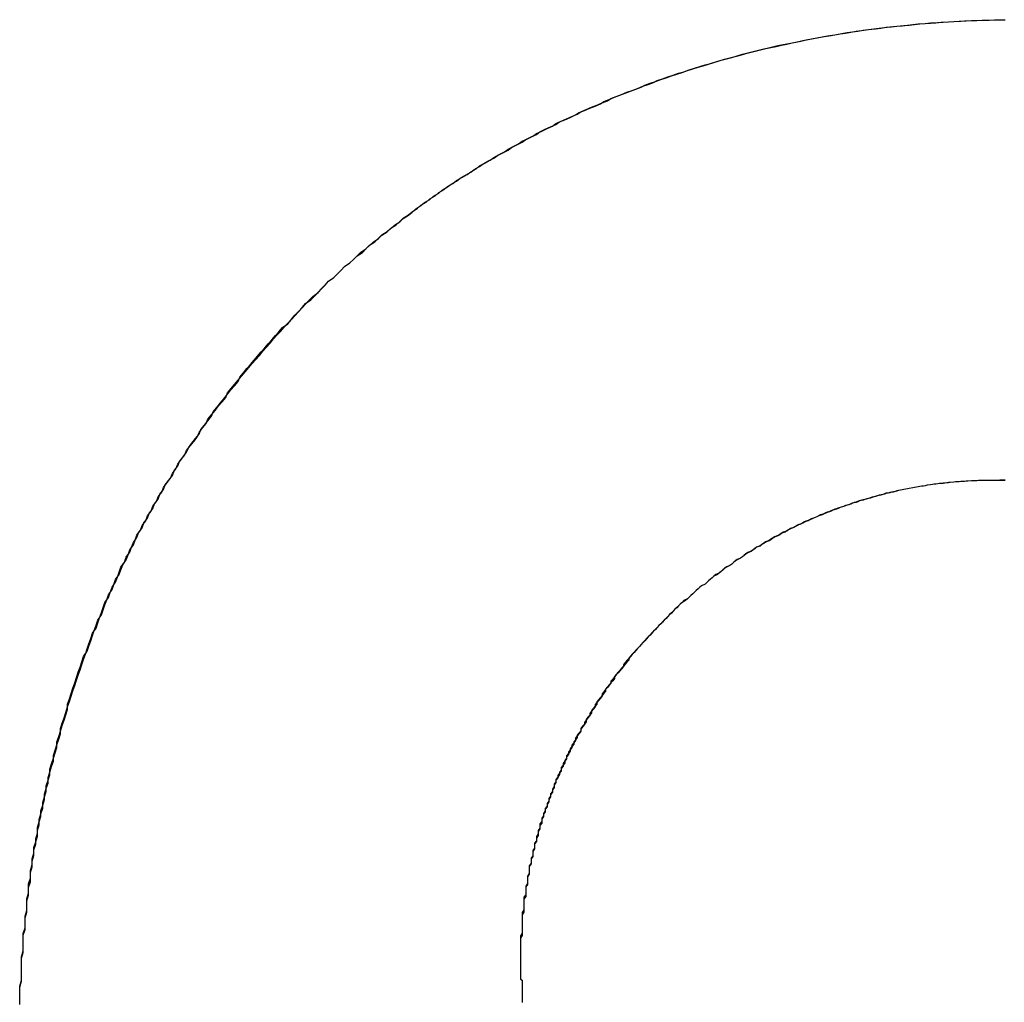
# Model space of a CAD drawing. Extents: x 1107 to 4046, y 937 to 3355.
# Tile 774 of 861: x 3052.236 to 3052.79, y 1750.831 to 1751.385. Entities that reach past the tile are written whole.
import ezdxf

# ---------------------------------------------------------------- set-up
doc = ezdxf.new("R2010")
doc.units = 0
doc.layers.add('KF_VIDA_L___C_LEFT', color=7, linetype='CONTINUOUS')

# ---------------------------------------------------------------- blocks, each defined once
blk = doc.blocks.new('KF_VIDA_L___C_LEFT')
at = {"layer": 'KF_VIDA_L___C_LEFT'}
for points in [[(162.932, 61.6173, 0), (162.932, 61.6206, 0), (162.932, 61.624, 0), (162.932, 61.6273, 0), (162.933, 61.6306, 0), (162.933, 61.6339, 0), (162.933, 61.6372, 0), (162.933, 61.6405, 0), (162.933, 61.6438, 0), (162.934, 61.6471, 0), (162.934, 61.6503, 0), (162.934, 61.6536, 0), (162.934, 61.6569, 0), (162.935, 61.6602, 0), (162.935, 61.6634, 0), (162.935, 61.6667, 0), (162.936, 61.6699, 0), (162.936, 61.6732, 0), (162.936, 61.6764, 0), (162.937, 61.6797, 0), (162.937, 61.6829, 0), (162.938, 61.6861, 0), (162.938, 61.6893, 0), (162.938, 61.6925, 0), (162.939, 61.6958, 0), (162.939, 61.699, 0), (162.94, 61.7022, 0), (162.94, 61.7053, 0), (162.941, 61.7085, 0), (162.942, 61.7117, 0), (162.942, 61.7149, 0), (162.943, 61.7181, 0), (162.943, 61.7212, 0), (162.944, 61.7244, 0), (162.945, 61.7275, 0), (162.945, 61.7307, 0), (162.946, 61.7338, 0), (162.947, 61.7369, 0), (162.947, 61.7401, 0), (162.948, 61.7432, 0), (162.949, 61.7463, 0), (162.949, 61.7494, 0), (162.95, 61.7525, 0), (162.951, 61.7556, 0), (162.952, 61.7587, 0), (162.953, 61.7617, 0), (162.953, 61.7648, 0), (162.954, 61.7679, 0), (162.955, 61.7709, 0), (162.956, 61.774, 0), (162.957, 61.777, 0), (162.958, 61.7801, 0), (162.959, 61.7831, 0), (162.959, 61.7861, 0), (162.96, 61.7891, 0), (162.961, 61.7921, 0), (162.962, 61.7951, 0), (162.963, 61.7981, 0), (162.964, 61.8011, 0), (162.965, 61.8041, 0), (162.966, 61.807, 0), (162.967, 61.81, 0), (162.968, 61.8129, 0), (162.97, 61.8159, 0), (162.971, 61.8188, 0), (162.972, 61.8217, 0), (162.973, 61.8247, 0), (162.974, 61.8276, 0), (162.975, 61.8305, 0), (162.976, 61.8334, 0), (162.978, 61.8363, 0), (162.979, 61.8391, 0), (162.98, 61.842, 0), (162.981, 61.8449, 0), (162.982, 61.8477, 0), (162.984, 61.8506, 0), (162.985, 61.8534, 0), (162.986, 61.8562, 0), (162.988, 61.859, 0), (162.989, 61.8618, 0), (162.99, 61.8646, 0), (162.992, 61.8674, 0), (162.993, 61.8702, 0), (162.994, 61.873, 0), (162.996, 61.8757, 0), (162.997, 61.8785, 0), (162.998, 61.8812, 0), (163, 61.884, 0), (163.001, 61.8867, 0), (163.003, 61.8894, 0), (163.004, 61.8921, 0), (163.006, 61.8948, 0), (163.007, 61.8975, 0), (163.009, 61.9002, 0), (163.01, 61.9028, 0), (163.012, 61.9055, 0), (163.013, 61.9081, 0), (163.015, 61.9108, 0), (163.017, 61.9134, 0), (163.018, 61.916, 0), (163.02, 61.9186, 0), (163.021, 61.9212, 0), (163.023, 61.9238, 0), (163.025, 61.9264, 0), (163.026, 61.9289, 0), (163.028, 61.9315, 0), (163.03, 61.934, 0), (163.032, 61.9365, 0), (163.033, 61.9391, 0), (163.035, 61.9416, 0), (163.037, 61.9441, 0), (163.038, 61.9466, 0), (163.04, 61.949, 0), (163.042, 61.9515, 0), (163.044, 61.954, 0), (163.046, 61.9564, 0), (163.048, 61.9588, 0), (163.049, 61.9613, 0), (163.051, 61.9637, 0), (163.053, 61.9661, 0), (163.055, 61.9685, 0), (163.057, 61.9708, 0), (163.059, 61.9732, 0), (163.061, 61.9756, 0), (163.063, 61.9779, 0), (163.065, 61.9802, 0), (163.067, 61.9825, 0), (163.069, 61.9849, 0), (163.071, 61.9871, 0), (163.073, 61.9894, 0), (163.075, 61.9917, 0), (163.077, 61.994, 0), (163.079, 61.9962, 0), (163.081, 61.9984, 0), (163.083, 62.0007, 0), (163.085, 62.0029, 0), (163.087, 62.0051, 0), (163.089, 62.0072, 0), (163.091, 62.0094, 0), (163.093, 62.0116, 0), (163.096, 62.0137, 0), (163.098, 62.0159, 0), (163.1, 62.018, 0), (163.102, 62.0201, 0), (163.104, 62.0222, 0), (163.106, 62.0243, 0), (163.109, 62.0264, 0), (163.111, 62.0284, 0), (163.113, 62.0305, 0), (163.115, 62.0325, 0), (163.118, 62.0345, 0), (163.12, 62.0365, 0), (163.122, 62.0385, 0), (163.124, 62.0405, 0), (163.127, 62.0425, 0), (163.129, 62.0444, 0), (163.131, 62.0463, 0), (163.134, 62.0483, 0), (163.136, 62.0502, 0), (163.139, 62.0521, 0), (163.141, 62.054, 0), (163.143, 62.0558, 0), (163.146, 62.0577, 0), (163.148, 62.0596, 0), (163.151, 62.0614, 0), (163.153, 62.0632, 0), (163.155, 62.065, 0), (163.158, 62.0668, 0), (163.16, 62.0686, 0), (163.163, 62.0703, 0), (163.165, 62.0721, 0), (163.168, 62.0738, 0), (163.17, 62.0755, 0), (163.173, 62.0773, 0), (163.175, 62.0789, 0), (163.178, 62.0806, 0), (163.18, 62.0823, 0), (163.183, 62.0839, 0), (163.186, 62.0856, 0), (163.188, 62.0872, 0), (163.191, 62.0888, 0), (163.193, 62.0904, 0), (163.196, 62.092, 0), (163.199, 62.0935, 0), (163.201, 62.0951, 0), (163.204, 62.0966, 0), (163.207, 62.0981, 0), (163.209, 62.0996, 0), (163.212, 62.1011, 0), (163.215, 62.1026, 0), (163.217, 62.1041, 0), (163.22, 62.1055, 0), (163.223, 62.1069, 0), (163.225, 62.1084, 0), (163.228, 62.1098, 0), (163.231, 62.1111, 0), (163.234, 62.1125, 0), (163.236, 62.1139, 0), (163.239, 62.1152, 0), (163.242, 62.1165, 0), (163.245, 62.1179, 0), (163.247, 62.1192, 0), (163.25, 62.1204, 0), (163.253, 62.1217, 0), (163.256, 62.1229, 0), (163.259, 62.1242, 0), (163.261, 62.1254, 0), (163.264, 62.1266, 0), (163.267, 62.1278, 0), (163.27, 62.129, 0), (163.273, 62.1301, 0), (163.276, 62.1313, 0), (163.279, 62.1324, 0), (163.282, 62.1335, 0), (163.284, 62.1346, 0), (163.287, 62.1357, 0), (163.29, 62.1367, 0), (163.293, 62.1378, 0), (163.296, 62.1388, 0), (163.299, 62.1399, 0), (163.302, 62.1409, 0), (163.305, 62.1418, 0), (163.308, 62.1428, 0), (163.311, 62.1438, 0), (163.314, 62.1447, 0), (163.317, 62.1456, 0), (163.32, 62.1465, 0), (163.323, 62.1474, 0), (163.326, 62.1483, 0), (163.329, 62.1492, 0), (163.332, 62.15, 0), (163.335, 62.1508, 0), (163.338, 62.1516, 0), (163.341, 62.1524, 0), (163.344, 62.1532, 0), (163.347, 62.154, 0), (163.35, 62.1547, 0), (163.353, 62.1555, 0), (163.356, 62.1562, 0), (163.359, 62.1569, 0), (163.362, 62.1576, 0), (163.366, 62.1582, 0), (163.369, 62.1589, 0), (163.372, 62.1595, 0), (163.375, 62.1601, 0), (163.378, 62.1607, 0), (163.381, 62.1613, 0), (163.384, 62.1619, 0), (163.387, 62.1624, 0), (163.391, 62.163, 0), (163.394, 62.1635, 0), (163.397, 62.164, 0), (163.4, 62.1645, 0), (163.403, 62.165, 0), (163.406, 62.1654, 0), (163.41, 62.1659, 0), (163.413, 62.1663, 0), (163.416, 62.1667, 0), (163.419, 62.1671, 0), (163.422, 62.1675, 0), (163.426, 62.1678, 0), (163.429, 62.1681, 0), (163.432, 62.1685, 0), (163.435, 62.1688, 0), (163.438, 62.1691, 0), (163.442, 62.1693, 0), (163.445, 62.1696, 0), (163.448, 62.1698, 0), (163.451, 62.1701, 0), (163.455, 62.1703, 0), (163.458, 62.1705, 0), (163.461, 62.1707, 0), (163.464, 62.1708, 0), (163.468, 62.171, 0), (163.471, 62.1711, 0), (163.474, 62.1712, 0), (163.477, 62.1713, 0), (163.481, 62.1714, 0), (163.484, 62.1714, 0), (163.487, 62.1715, 0)], [(162.932, 61.617, 0), (162.932, 61.6203, 0), (162.932, 61.6235, 0), (162.932, 61.6268, 0), (162.933, 61.63, 0), (162.933, 61.6333, 0), (162.933, 61.6366, 0), (162.933, 61.6398, 0), (162.933, 61.6431, 0), (162.934, 61.6463, 0), (162.934, 61.6495, 0), (162.934, 61.6528, 0), (162.934, 61.656, 0), (162.935, 61.6592, 0), (162.935, 61.6625, 0), (162.935, 61.6657, 0), (162.936, 61.6689, 0), (162.936, 61.6721, 0), (162.936, 61.6753, 0), (162.937, 61.6785, 0), (162.937, 61.6817, 0), (162.937, 61.6849, 0), (162.938, 61.6881, 0), (162.938, 61.6913, 0), (162.939, 61.6945, 0), (162.939, 61.6977, 0), (162.94, 61.7008, 0), (162.94, 61.704, 0), (162.941, 61.7072, 0), (162.941, 61.7103, 0), (162.942, 61.7135, 0), (162.942, 61.7166, 0), (162.943, 61.7198, 0), (162.944, 61.7229, 0), (162.944, 61.726, 0), (162.945, 61.7292, 0), (162.946, 61.7323, 0), (162.946, 61.7354, 0), (162.947, 61.7385, 0), (162.948, 61.7416, 0), (162.948, 61.7447, 0), (162.949, 61.7478, 0), (162.95, 61.7509, 0), (162.951, 61.754, 0), (162.951, 61.7571, 0), (162.952, 61.7601, 0), (162.953, 61.7632, 0), (162.954, 61.7663, 0), (162.955, 61.7693, 0), (162.955, 61.7723, 0), (162.956, 61.7754, 0), (162.957, 61.7784, 0), (162.958, 61.7814, 0), (162.959, 61.7845, 0), (162.96, 61.7875, 0), (162.961, 61.7905, 0), (162.962, 61.7935, 0), (162.963, 61.7965, 0), (162.964, 61.7995, 0), (162.965, 61.8024, 0), (162.966, 61.8054, 0), (162.967, 61.8084, 0), (162.968, 61.8113, 0), (162.969, 61.8143, 0), (162.97, 61.8172, 0), (162.971, 61.8201, 0), (162.972, 61.8231, 0), (162.973, 61.826, 0), (162.975, 61.8289, 0), (162.976, 61.8318, 0), (162.977, 61.8347, 0), (162.978, 61.8376, 0), (162.979, 61.8405, 0), (162.98, 61.8433, 0), (162.982, 61.8462, 0), (162.983, 61.849, 0), (162.984, 61.8519, 0), (162.986, 61.8547, 0), (162.987, 61.8576, 0), (162.988, 61.8604, 0), (162.989, 61.8632, 0), (162.991, 61.866, 0), (162.992, 61.8688, 0), (162.994, 61.8716, 0), (162.995, 61.8744, 0), (162.996, 61.8771, 0), (162.998, 61.8799, 0), (162.999, 61.8826, 0), (163.001, 61.8854, 0), (163.002, 61.8881, 0), (163.004, 61.8908, 0), (163.005, 61.8935, 0), (163.007, 61.8963, 0), (163.008, 61.8989, 0), (163.01, 61.9016, 0), (163.011, 61.9043, 0), (163.013, 61.907, 0), (163.014, 61.9096, 0), (163.016, 61.9123, 0), (163.018, 61.9149, 0), (163.019, 61.9175, 0), (163.021, 61.9202, 0), (163.022, 61.9228, 0), (163.024, 61.9254, 0), (163.026, 61.9279, 0), (163.027, 61.9305, 0), (163.029, 61.9331, 0), (163.031, 61.9356, 0), (163.033, 61.9382, 0), (163.034, 61.9407, 0), (163.036, 61.9432, 0), (163.038, 61.9457, 0), (163.04, 61.9482, 0), (163.041, 61.9507, 0), (163.043, 61.9532, 0), (163.045, 61.9557, 0), (163.047, 61.9581, 0), (163.049, 61.9606, 0), (163.051, 61.963, 0), (163.053, 61.9654, 0), (163.055, 61.9678, 0), (163.056, 61.9702, 0), (163.058, 61.9726, 0), (163.06, 61.975, 0), (163.062, 61.9774, 0), (163.064, 61.9797, 0), (163.066, 61.9821, 0), (163.068, 61.9844, 0), (163.07, 61.9867, 0), (163.072, 61.989, 0), (163.074, 61.9913, 0), (163.076, 61.9936, 0), (163.078, 61.9958, 0), (163.08, 61.9981, 0), (163.083, 62.0003, 0), (163.085, 62.0026, 0), (163.087, 62.0048, 0), (163.089, 62.007, 0), (163.091, 62.0092, 0), (163.093, 62.0114, 0), (163.095, 62.0135, 0), (163.097, 62.0157, 0), (163.1, 62.0178, 0), (163.102, 62.02, 0), (163.104, 62.0221, 0), (163.106, 62.0242, 0), (163.109, 62.0263, 0), (163.111, 62.0284, 0), (163.113, 62.0304, 0), (163.115, 62.0325, 0), (163.118, 62.0345, 0), (163.12, 62.0365, 0), (163.122, 62.0385, 0), (163.125, 62.0405, 0), (163.127, 62.0425, 0), (163.129, 62.0445, 0), (163.132, 62.0464, 0), (163.134, 62.0484, 0), (163.136, 62.0503, 0), (163.139, 62.0522, 0), (163.141, 62.0541, 0), (163.144, 62.056, 0), (163.146, 62.0579, 0), (163.148, 62.0598, 0), (163.151, 62.0616, 0), (163.153, 62.0634, 0), (163.156, 62.0653, 0), (163.158, 62.0671, 0), (163.161, 62.0688, 0), (163.163, 62.0706, 0), (163.166, 62.0724, 0), (163.168, 62.0741, 0), (163.171, 62.0759, 0), (163.173, 62.0776, 0), (163.176, 62.0793, 0), (163.178, 62.081, 0), (163.181, 62.0826, 0), (163.184, 62.0843, 0), (163.186, 62.0859, 0), (163.189, 62.0876, 0), (163.191, 62.0892, 0), (163.194, 62.0908, 0), (163.197, 62.0924, 0), (163.199, 62.0939, 0), (163.202, 62.0955, 0), (163.205, 62.097, 0), (163.207, 62.0986, 0), (163.21, 62.1001, 0), (163.213, 62.1016, 0), (163.215, 62.1031, 0), (163.218, 62.1045, 0), (163.221, 62.106, 0), (163.223, 62.1074, 0), (163.226, 62.1088, 0), (163.229, 62.1102, 0), (163.232, 62.1116, 0), (163.234, 62.113, 0), (163.237, 62.1143, 0), (163.24, 62.1157, 0), (163.243, 62.117, 0), (163.246, 62.1183, 0), (163.248, 62.1196, 0), (163.251, 62.1209, 0), (163.254, 62.1222, 0), (163.257, 62.1234, 0), (163.26, 62.1246, 0), (163.263, 62.1259, 0), (163.265, 62.1271, 0), (163.268, 62.1283, 0), (163.271, 62.1294, 0), (163.274, 62.1306, 0), (163.277, 62.1317, 0), (163.28, 62.1328, 0), (163.283, 62.134, 0), (163.286, 62.135, 0), (163.289, 62.1361, 0), (163.291, 62.1372, 0), (163.294, 62.1382, 0), (163.297, 62.1393, 0), (163.3, 62.1403, 0), (163.303, 62.1413, 0), (163.306, 62.1422, 0), (163.309, 62.1432, 0), (163.312, 62.1442, 0), (163.315, 62.1451, 0), (163.318, 62.146, 0), (163.321, 62.1469, 0), (163.324, 62.1478, 0), (163.327, 62.1487, 0), (163.33, 62.1495, 0), (163.333, 62.1503, 0), (163.336, 62.1512, 0), (163.339, 62.152, 0), (163.342, 62.1528, 0), (163.345, 62.1535, 0), (163.348, 62.1543, 0), (163.351, 62.155, 0), (163.354, 62.1557, 0), (163.358, 62.1565, 0), (163.361, 62.1571, 0), (163.364, 62.1578, 0), (163.367, 62.1585, 0), (163.37, 62.1591, 0), (163.373, 62.1597, 0), (163.376, 62.1604, 0), (163.379, 62.1609, 0), (163.382, 62.1615, 0), (163.385, 62.1621, 0), (163.389, 62.1626, 0), (163.392, 62.1632, 0), (163.395, 62.1637, 0), (163.398, 62.1642, 0), (163.401, 62.1646, 0), (163.404, 62.1651, 0), (163.407, 62.1656, 0), (163.41, 62.166, 0), (163.414, 62.1664, 0), (163.417, 62.1668, 0), (163.42, 62.1672, 0), (163.423, 62.1675, 0), (163.426, 62.1679, 0), (163.43, 62.1682, 0), (163.433, 62.1685, 0), (163.436, 62.1688, 0), (163.439, 62.1691, 0), (163.442, 62.1694, 0), (163.445, 62.1697, 0), (163.449, 62.1699, 0), (163.452, 62.1701, 0), (163.455, 62.1703, 0), (163.458, 62.1705, 0), (163.462, 62.1707, 0), (163.465, 62.1708, 0), (163.468, 62.171, 0), (163.471, 62.1711, 0), (163.474, 62.1712, 0), (163.478, 62.1713, 0), (163.481, 62.1714, 0), (163.484, 62.1714, 0), (163.487, 62.1715, 0)], [(163.479, 61.9121, 0), (163.478, 61.9121, 0), (163.477, 61.9121, 0), (163.475, 61.912, 0), (163.474, 61.912, 0), (163.472, 61.912, 0), (163.471, 61.9119, 0), (163.469, 61.9118, 0), (163.468, 61.9118, 0), (163.466, 61.9117, 0), (163.465, 61.9116, 0), (163.463, 61.9115, 0), (163.462, 61.9114, 0), (163.46, 61.9113, 0), (163.459, 61.9112, 0), (163.458, 61.911, 0), (163.456, 61.9109, 0), (163.455, 61.9107, 0), (163.453, 61.9106, 0), (163.452, 61.9104, 0), (163.45, 61.9103, 0), (163.449, 61.9101, 0), (163.447, 61.9099, 0), (163.446, 61.9097, 0), (163.445, 61.9095, 0), (163.443, 61.9093, 0), (163.442, 61.9091, 0), (163.44, 61.9088, 0), (163.439, 61.9086, 0), (163.437, 61.9083, 0), (163.436, 61.9081, 0), (163.435, 61.9078, 0), (163.433, 61.9076, 0), (163.432, 61.9073, 0), (163.43, 61.907, 0), (163.429, 61.9067, 0), (163.427, 61.9064, 0), (163.426, 61.9061, 0), (163.425, 61.9058, 0), (163.423, 61.9054, 0), (163.422, 61.9051, 0), (163.42, 61.9048, 0), (163.419, 61.9044, 0), (163.418, 61.9041, 0), (163.416, 61.9037, 0), (163.415, 61.9033, 0), (163.413, 61.9029, 0), (163.412, 61.9025, 0), (163.411, 61.9021, 0), (163.409, 61.9017, 0), (163.408, 61.9013, 0), (163.406, 61.9009, 0), (163.405, 61.9005, 0), (163.404, 61.9, 0), (163.402, 61.8996, 0), (163.401, 61.8992, 0), (163.4, 61.8987, 0), (163.398, 61.8982, 0), (163.397, 61.8978, 0), (163.396, 61.8973, 0), (163.394, 61.8968, 0), (163.393, 61.8963, 0), (163.391, 61.8958, 0), (163.39, 61.8953, 0), (163.389, 61.8948, 0), (163.387, 61.8942, 0), (163.386, 61.8937, 0), (163.385, 61.8932, 0), (163.383, 61.8926, 0), (163.382, 61.8921, 0), (163.381, 61.8915, 0), (163.379, 61.8909, 0), (163.378, 61.8903, 0), (163.377, 61.8898, 0), (163.375, 61.8892, 0), (163.374, 61.8886, 0), (163.373, 61.888, 0), (163.371, 61.8873, 0), (163.37, 61.8867, 0), (163.369, 61.8861, 0), (163.368, 61.8855, 0), (163.366, 61.8848, 0), (163.365, 61.8842, 0), (163.364, 61.8835, 0), (163.362, 61.8829, 0), (163.361, 61.8822, 0), (163.36, 61.8815, 0), (163.359, 61.8808, 0), (163.357, 61.8801, 0), (163.356, 61.8794, 0), (163.355, 61.8787, 0), (163.354, 61.878, 0), (163.352, 61.8773, 0), (163.351, 61.8766, 0), (163.35, 61.8759, 0), (163.349, 61.8751, 0), (163.347, 61.8744, 0), (163.346, 61.8736, 0), (163.345, 61.8729, 0), (163.344, 61.8721, 0), (163.342, 61.8713, 0), (163.341, 61.8706, 0), (163.34, 61.8698, 0), (163.339, 61.869, 0), (163.338, 61.8682, 0), (163.336, 61.8674, 0), (163.335, 61.8666, 0), (163.334, 61.8658, 0), (163.333, 61.8649, 0), (163.332, 61.8641, 0), (163.33, 61.8633, 0), (163.329, 61.8624, 0), (163.328, 61.8616, 0), (163.327, 61.8607, 0), (163.326, 61.8599, 0), (163.324, 61.859, 0), (163.323, 61.8582, 0), (163.322, 61.8573, 0), (163.321, 61.8564, 0), (163.32, 61.8555, 0), (163.319, 61.8546, 0), (163.318, 61.8537, 0), (163.316, 61.8528, 0), (163.315, 61.8519, 0), (163.314, 61.851, 0), (163.313, 61.85, 0), (163.312, 61.8491, 0), (163.311, 61.8482, 0), (163.31, 61.8472, 0), (163.309, 61.8463, 0), (163.308, 61.8453, 0), (163.307, 61.8444, 0), (163.305, 61.8434, 0), (163.304, 61.8424, 0), (163.303, 61.8415, 0), (163.302, 61.8405, 0), (163.301, 61.8395, 0), (163.3, 61.8385, 0), (163.299, 61.8375, 0), (163.298, 61.8365, 0), (163.297, 61.8355, 0), (163.296, 61.8345, 0), (163.295, 61.8334, 0), (163.294, 61.8324, 0), (163.293, 61.8314, 0), (163.292, 61.8304, 0), (163.291, 61.8293, 0), (163.29, 61.8283, 0), (163.289, 61.8272, 0), (163.288, 61.8262, 0), (163.287, 61.8251, 0), (163.286, 61.824, 0), (163.285, 61.823, 0), (163.284, 61.8219, 0), (163.283, 61.8208, 0), (163.282, 61.8197, 0), (163.281, 61.8186, 0), (163.28, 61.8175, 0), (163.279, 61.8164, 0), (163.278, 61.8153, 0), (163.277, 61.8142, 0), (163.276, 61.8131, 0), (163.275, 61.812, 0), (163.275, 61.8108, 0), (163.274, 61.8097, 0), (163.273, 61.8086, 0), (163.272, 61.8074, 0), (163.271, 61.8063, 0), (163.27, 61.8051, 0), (163.269, 61.804, 0), (163.268, 61.8028, 0), (163.267, 61.8016, 0), (163.267, 61.8005, 0), (163.266, 61.7993, 0), (163.265, 61.7981, 0), (163.264, 61.7969, 0), (163.263, 61.7958, 0), (163.262, 61.7946, 0), (163.262, 61.7934, 0), (163.261, 61.7922, 0), (163.26, 61.791, 0), (163.259, 61.7898, 0), (163.258, 61.7885, 0), (163.257, 61.7873, 0), (163.257, 61.7861, 0), (163.256, 61.7849, 0), (163.255, 61.7837, 0), (163.254, 61.7824, 0), (163.254, 61.7812, 0), (163.253, 61.7799, 0), (163.252, 61.7787, 0), (163.251, 61.7774, 0), (163.251, 61.7762, 0), (163.25, 61.7749, 0), (163.249, 61.7737, 0), (163.248, 61.7724, 0), (163.248, 61.7711, 0), (163.247, 61.7699, 0), (163.246, 61.7686, 0), (163.246, 61.7673, 0), (163.245, 61.766, 0), (163.244, 61.7648, 0), (163.244, 61.7635, 0), (163.243, 61.7622, 0), (163.242, 61.7609, 0), (163.242, 61.7596, 0), (163.241, 61.7583, 0), (163.24, 61.757, 0), (163.24, 61.7556, 0), (163.239, 61.7543, 0), (163.239, 61.753, 0), (163.238, 61.7517, 0), (163.237, 61.7504, 0), (163.237, 61.749, 0), (163.236, 61.7477, 0), (163.236, 61.7464, 0), (163.235, 61.745, 0), (163.234, 61.7437, 0), (163.234, 61.7424, 0), (163.233, 61.741, 0), (163.233, 61.7397, 0), (163.232, 61.7383, 0), (163.232, 61.7369, 0), (163.231, 61.7356, 0), (163.231, 61.7342, 0), (163.23, 61.7329, 0), (163.23, 61.7315, 0), (163.229, 61.7301, 0), (163.229, 61.7287, 0), (163.228, 61.7274, 0), (163.228, 61.726, 0), (163.227, 61.7246, 0), (163.227, 61.7232, 0), (163.226, 61.7218, 0), (163.226, 61.7205, 0), (163.226, 61.7191, 0), (163.225, 61.7177, 0), (163.225, 61.7163, 0), (163.224, 61.7149, 0), (163.224, 61.7135, 0), (163.224, 61.7121, 0), (163.223, 61.7107, 0), (163.223, 61.7092, 0), (163.222, 61.7078, 0), (163.222, 61.7064, 0), (163.222, 61.705, 0), (163.221, 61.7036, 0), (163.221, 61.7022, 0), (163.221, 61.7007, 0), (163.22, 61.6993, 0), (163.22, 61.6979, 0), (163.22, 61.6965, 0), (163.219, 61.695, 0), (163.219, 61.6936, 0), (163.219, 61.6922, 0), (163.219, 61.6907, 0), (163.218, 61.6893, 0), (163.218, 61.6879, 0), (163.218, 61.6864, 0), (163.218, 61.685, 0), (163.217, 61.6835, 0), (163.217, 61.6821, 0), (163.217, 61.6806, 0), (163.217, 61.6792, 0), (163.217, 61.6777, 0), (163.216, 61.6763, 0), (163.216, 61.6748, 0), (163.216, 61.6734, 0), (163.216, 61.6719, 0), (163.216, 61.6704, 0), (163.216, 61.669, 0), (163.215, 61.6675, 0), (163.215, 61.666, 0), (163.215, 61.6646, 0), (163.215, 61.6631, 0), (163.215, 61.6616, 0), (163.215, 61.6602, 0), (163.215, 61.6587, 0), (163.215, 61.6572, 0), (163.215, 61.6558, 0), (163.214, 61.6543, 0), (163.214, 61.6528, 0), (163.214, 61.6513, 0), (163.214, 61.6498, 0), (163.214, 61.6484, 0), (163.214, 61.6469, 0), (163.214, 61.6454, 0), (163.214, 61.6439, 0)], [(163.479, 61.9121, 0), (163.478, 61.9121, 0), (163.477, 61.9121, 0), (163.475, 61.912, 0), (163.474, 61.912, 0), (163.472, 61.912, 0), (163.471, 61.9119, 0), (163.469, 61.9118, 0), (163.468, 61.9118, 0), (163.466, 61.9117, 0), (163.465, 61.9116, 0), (163.464, 61.9115, 0), (163.462, 61.9114, 0), (163.461, 61.9113, 0), (163.459, 61.9112, 0), (163.458, 61.9111, 0), (163.456, 61.9109, 0), (163.455, 61.9108, 0), (163.453, 61.9106, 0), (163.452, 61.9105, 0), (163.451, 61.9103, 0), (163.449, 61.9101, 0), (163.448, 61.9099, 0), (163.446, 61.9097, 0), (163.445, 61.9095, 0), (163.443, 61.9093, 0), (163.442, 61.9091, 0), (163.441, 61.9089, 0), (163.439, 61.9086, 0), (163.438, 61.9084, 0), (163.436, 61.9081, 0), (163.435, 61.9079, 0), (163.433, 61.9076, 0), (163.432, 61.9073, 0), (163.431, 61.9071, 0), (163.429, 61.9068, 0), (163.428, 61.9065, 0), (163.426, 61.9062, 0), (163.425, 61.9058, 0), (163.424, 61.9055, 0), (163.422, 61.9052, 0), (163.421, 61.9048, 0), (163.419, 61.9045, 0), (163.418, 61.9041, 0), (163.417, 61.9038, 0), (163.415, 61.9034, 0), (163.414, 61.903, 0), (163.412, 61.9026, 0), (163.411, 61.9022, 0), (163.41, 61.9018, 0), (163.408, 61.9014, 0), (163.407, 61.901, 0), (163.405, 61.9006, 0), (163.404, 61.9002, 0), (163.403, 61.8997, 0), (163.401, 61.8993, 0), (163.4, 61.8988, 0), (163.399, 61.8983, 0), (163.397, 61.8979, 0), (163.396, 61.8974, 0), (163.394, 61.8969, 0), (163.393, 61.8964, 0), (163.392, 61.8959, 0), (163.39, 61.8954, 0), (163.389, 61.8949, 0), (163.388, 61.8944, 0), (163.386, 61.8938, 0), (163.385, 61.8933, 0), (163.384, 61.8927, 0), (163.382, 61.8922, 0), (163.381, 61.8916, 0), (163.38, 61.8911, 0), (163.378, 61.8905, 0), (163.377, 61.8899, 0), (163.376, 61.8893, 0), (163.374, 61.8887, 0), (163.373, 61.8881, 0), (163.372, 61.8875, 0), (163.37, 61.8869, 0), (163.369, 61.8862, 0), (163.368, 61.8856, 0), (163.366, 61.885, 0), (163.365, 61.8843, 0), (163.364, 61.8837, 0), (163.363, 61.883, 0), (163.361, 61.8823, 0), (163.36, 61.8816, 0), (163.359, 61.881, 0), (163.357, 61.8803, 0), (163.356, 61.8796, 0), (163.355, 61.8789, 0), (163.354, 61.8782, 0), (163.352, 61.8774, 0), (163.351, 61.8767, 0), (163.35, 61.876, 0), (163.349, 61.8752, 0), (163.347, 61.8745, 0), (163.346, 61.8737, 0), (163.345, 61.873, 0), (163.344, 61.8722, 0), (163.342, 61.8714, 0), (163.341, 61.8707, 0), (163.34, 61.8699, 0), (163.339, 61.8691, 0), (163.338, 61.8683, 0), (163.336, 61.8675, 0), (163.335, 61.8667, 0), (163.334, 61.8659, 0), (163.333, 61.865, 0), (163.332, 61.8642, 0), (163.33, 61.8634, 0), (163.329, 61.8625, 0), (163.328, 61.8617, 0), (163.327, 61.8608, 0), (163.326, 61.86, 0), (163.325, 61.8591, 0), (163.323, 61.8582, 0), (163.322, 61.8573, 0), (163.321, 61.8564, 0), (163.32, 61.8555, 0), (163.319, 61.8546, 0), (163.318, 61.8537, 0), (163.316, 61.8528, 0), (163.315, 61.8519, 0), (163.314, 61.851, 0), (163.313, 61.8501, 0), (163.312, 61.8491, 0), (163.311, 61.8482, 0), (163.31, 61.8472, 0), (163.309, 61.8463, 0), (163.308, 61.8453, 0), (163.306, 61.8444, 0), (163.305, 61.8434, 0), (163.304, 61.8424, 0), (163.303, 61.8414, 0), (163.302, 61.8404, 0), (163.301, 61.8395, 0), (163.3, 61.8385, 0), (163.299, 61.8374, 0), (163.298, 61.8364, 0), (163.297, 61.8354, 0), (163.296, 61.8344, 0), (163.295, 61.8334, 0), (163.294, 61.8323, 0), (163.293, 61.8313, 0), (163.292, 61.8303, 0), (163.291, 61.8292, 0), (163.29, 61.8282, 0), (163.289, 61.8271, 0), (163.288, 61.826, 0), (163.287, 61.825, 0), (163.286, 61.8239, 0), (163.285, 61.8228, 0), (163.284, 61.8217, 0), (163.283, 61.8207, 0), (163.282, 61.8196, 0), (163.281, 61.8185, 0), (163.28, 61.8174, 0), (163.279, 61.8162, 0), (163.278, 61.8151, 0), (163.277, 61.814, 0), (163.276, 61.8129, 0), (163.275, 61.8118, 0), (163.274, 61.8106, 0), (163.273, 61.8095, 0), (163.272, 61.8083, 0), (163.272, 61.8072, 0), (163.271, 61.806, 0), (163.27, 61.8049, 0), (163.269, 61.8037, 0), (163.268, 61.8026, 0), (163.267, 61.8014, 0), (163.266, 61.8002, 0), (163.265, 61.799, 0), (163.265, 61.7979, 0), (163.264, 61.7967, 0), (163.263, 61.7955, 0), (163.262, 61.7943, 0), (163.261, 61.7931, 0), (163.26, 61.7919, 0), (163.26, 61.7907, 0), (163.259, 61.7894, 0), (163.258, 61.7882, 0), (163.257, 61.787, 0), (163.256, 61.7858, 0), (163.256, 61.7846, 0), (163.255, 61.7833, 0), (163.254, 61.7821, 0), (163.253, 61.7808, 0), (163.253, 61.7796, 0), (163.252, 61.7783, 0), (163.251, 61.7771, 0), (163.25, 61.7758, 0), (163.25, 61.7746, 0), (163.249, 61.7733, 0), (163.248, 61.772, 0), (163.248, 61.7708, 0), (163.247, 61.7695, 0), (163.246, 61.7682, 0), (163.245, 61.7669, 0), (163.245, 61.7656, 0), (163.244, 61.7643, 0), (163.243, 61.763, 0), (163.243, 61.7617, 0), (163.242, 61.7604, 0), (163.241, 61.7591, 0), (163.241, 61.7578, 0), (163.24, 61.7565, 0), (163.24, 61.7552, 0), (163.239, 61.7539, 0), (163.238, 61.7526, 0), (163.238, 61.7512, 0), (163.237, 61.7499, 0), (163.237, 61.7486, 0), (163.236, 61.7473, 0), (163.235, 61.7459, 0), (163.235, 61.7446, 0), (163.234, 61.7432, 0), (163.234, 61.7419, 0), (163.233, 61.7405, 0), (163.233, 61.7392, 0), (163.232, 61.7378, 0), (163.232, 61.7365, 0), (163.231, 61.7351, 0), (163.231, 61.7338, 0), (163.23, 61.7324, 0), (163.23, 61.731, 0), (163.229, 61.7296, 0), (163.229, 61.7283, 0), (163.228, 61.7269, 0), (163.228, 61.7255, 0), (163.227, 61.7241, 0), (163.227, 61.7228, 0), (163.226, 61.7214, 0), (163.226, 61.72, 0), (163.225, 61.7186, 0), (163.225, 61.7172, 0), (163.225, 61.7158, 0), (163.224, 61.7144, 0), (163.224, 61.713, 0), (163.223, 61.7116, 0), (163.223, 61.7102, 0), (163.223, 61.7088, 0), (163.222, 61.7074, 0), (163.222, 61.706, 0), (163.222, 61.7046, 0), (163.221, 61.7032, 0), (163.221, 61.7017, 0), (163.221, 61.7003, 0), (163.22, 61.6989, 0), (163.22, 61.6975, 0), (163.22, 61.6961, 0), (163.219, 61.6946, 0), (163.219, 61.6932, 0), (163.219, 61.6918, 0), (163.219, 61.6903, 0), (163.218, 61.6889, 0), (163.218, 61.6875, 0), (163.218, 61.686, 0), (163.218, 61.6846, 0), (163.217, 61.6832, 0), (163.217, 61.6817, 0), (163.217, 61.6803, 0), (163.217, 61.6788, 0), (163.216, 61.6774, 0), (163.216, 61.676, 0), (163.216, 61.6745, 0), (163.216, 61.6731, 0), (163.216, 61.6716, 0), (163.216, 61.6702, 0), (163.215, 61.6687, 0), (163.215, 61.6673, 0), (163.215, 61.6658, 0), (163.215, 61.6644, 0), (163.215, 61.6629, 0), (163.215, 61.6615, 0), (163.215, 61.66, 0), (163.215, 61.6585, 0), (163.215, 61.6571, 0), (163.214, 61.6556, 0), (163.214, 61.6542, 0), (163.214, 61.6527, 0), (163.214, 61.6512, 0), (163.214, 61.6498, 0), (163.214, 61.6483, 0), (163.214, 61.6469, 0), (163.214, 61.6454, 0), (163.214, 61.6439, 0)], [(163.487, 61.9122, 0), (163.485, 61.9122, 0), (163.484, 61.9122, 0), (163.482, 61.9121, 0), (163.481, 61.9121, 0), (163.479, 61.9121, 0)], [(163.487, 61.9121, 0), (163.485, 61.9121, 0), (163.484, 61.9121, 0), (163.482, 61.9121, 0), (163.481, 61.9121, 0), (163.479, 61.9121, 0)], [(163.214, 61.6439, 0), (163.214, 61.6432, 0), (163.214, 61.6424, 0), (163.214, 61.6417, 0), (163.214, 61.641, 0), (163.214, 61.6402, 0), (163.214, 61.6395, 0), (163.214, 61.6387, 0), (163.214, 61.638, 0), (163.214, 61.6372, 0), (163.214, 61.6365, 0), (163.214, 61.6358, 0), (163.214, 61.635, 0), (163.214, 61.6343, 0), (163.214, 61.6335, 0), (163.214, 61.6328, 0), (163.214, 61.6321, 0), (163.214, 61.6313, 0), (163.215, 61.6306, 0), (163.215, 61.6298, 0), (163.215, 61.6291, 0), (163.215, 61.6283, 0), (163.215, 61.6276, 0), (163.215, 61.6269, 0), (163.215, 61.6261, 0), (163.215, 61.6254, 0), (163.215, 61.6246, 0), (163.215, 61.6239, 0), (163.215, 61.6232, 0), (163.215, 61.6224, 0), (163.215, 61.6217, 0), (163.215, 61.6209, 0), (163.215, 61.6202, 0), (163.215, 61.6195, 0), (163.215, 61.6187, 0), (163.215, 61.618, 0)], [(163.214, 61.6439, 0), (163.214, 61.6432, 0), (163.214, 61.6424, 0), (163.214, 61.6417, 0), (163.214, 61.641, 0), (163.214, 61.6402, 0), (163.214, 61.6395, 0), (163.214, 61.6387, 0), (163.214, 61.638, 0), (163.214, 61.6372, 0), (163.214, 61.6365, 0), (163.214, 61.6358, 0), (163.214, 61.635, 0), (163.214, 61.6343, 0), (163.214, 61.6335, 0), (163.214, 61.6328, 0), (163.214, 61.6321, 0), (163.214, 61.6313, 0), (163.215, 61.6306, 0), (163.215, 61.6298, 0), (163.215, 61.6291, 0), (163.215, 61.6283, 0), (163.215, 61.6276, 0), (163.215, 61.6269, 0), (163.215, 61.6261, 0), (163.215, 61.6254, 0), (163.215, 61.6246, 0), (163.215, 61.6239, 0), (163.215, 61.6232, 0), (163.215, 61.6224, 0), (163.215, 61.6217, 0), (163.215, 61.6209, 0), (163.215, 61.6202, 0), (163.215, 61.6195, 0), (163.215, 61.6187, 0), (163.215, 61.618, 0)]]:
    blk.add_polyline3d(points, dxfattribs=at)

msp = doc.modelspace()

# ---------------------------------------------------------------- block references
at = {"layer": 'KF_VIDA_L___C_LEFT'}
msp.add_blockref('KF_VIDA_L___C_LEFT', (2889.30355, 1689.21316), dxfattribs=at)

doc.saveas('drawing.dxf')
